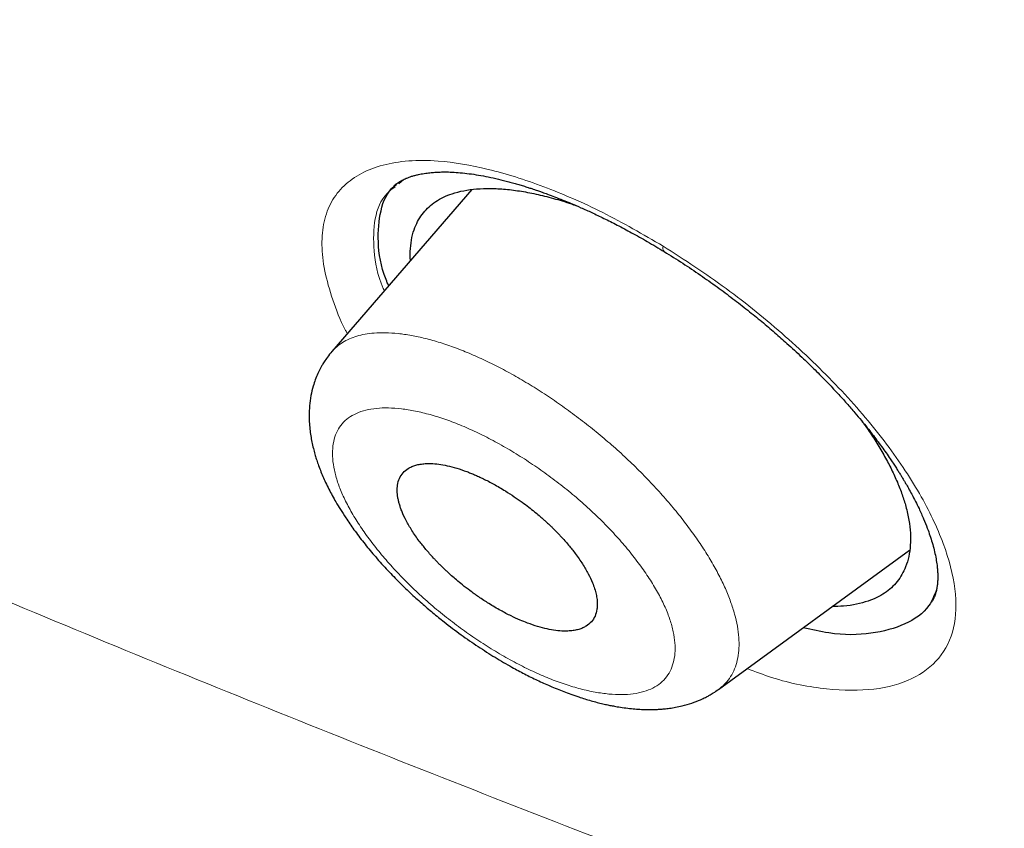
# Model space of a CAD drawing. Header units: millimetres. Extents: x 8 to 473, y 11 to 654.
# Tile 71 of 656: x 438.47 to 445.94, y 133.3 to 139.43. Entities that reach past the tile are written whole.
import ezdxf

# ---------------------------------------------------------------- set-up
doc = ezdxf.new("R2010")
doc.units = ezdxf.units.MM

msp = doc.modelspace()

# ---------------------------------------------------------------- linework, layer by layer
at = {"color": 8, "linetype": 'Continuous', "lineweight": 0}
msp.add_line((441.3855, 138.216), (441.3446, 138.1821), dxfattribs=at)
at = {"color": 7, "linetype": 'Continuous', "lineweight": 30}
for p, q in [((441.3497, 138.1917), (441.378, 138.2124)), ((441.8979, 138.1372), (440.8369, 136.9099)), ((441.3235, 138.1787), (441.306, 138.1626)), ((443.7697, 134.3487), (445.2178, 135.4038))]:
    msp.add_line(p, q, dxfattribs=at)
at = {"color": 8, "linetype": 'Continuous', "lineweight": 0}
msp.add_arc((443.3891, 137.6945), 0.042, 159.93409, 220.99811, dxfattribs=at)
at = {"color": 7, "linetype": 'Continuous', "lineweight": 30}
for points, knots in [([(461.4343, 127.8744), (461.5028, 128.5627), (461.6393, 129.9326), (461.5397, 132.2118), (461.2898, 134.581), (460.9014, 137.0323), (460.3617, 139.7996), (459.6453, 142.8964), (458.7444, 146.3221), (457.6424, 150.206), (456.3447, 154.5431), (454.9302, 159.3122), (453.4496, 164.132), (451.8166, 169.0606), (450.26, 173.2838), (448.8522, 176.7547), (447.6792, 179.4251), (446.3576, 182.1693), (444.8471, 184.9928), (443.2049, 187.7272), (441.4397, 190.3395), (439.5907, 192.787), (437.5671, 195.1633), (435.4395, 197.4214), (433.265, 199.5544), (430.7073, 201.9013), (427.7673, 204.412), (424.4579, 207.0336), (421.1659, 209.4809), (417.8983, 211.771), (414.664, 213.894), (411.4751, 215.8488), (408.338, 217.6554), (405.2417, 219.3719), (402.1573, 221.0766), (399.0852, 222.7098), (396.0436, 224.2145), (393.0598, 225.5415), (390.1579, 226.6715), (387.3493, 227.6059), (384.6502, 228.3104), (382.3814, 228.6889), (380.5285, 228.788), (379.054, 228.6783), (377.7344, 228.3298), (376.6343, 227.685), (375.8051, 226.7211), (375.2059, 225.4174), (374.8688, 224.0286), (374.8192, 222.9724), (374.8004, 222.5711)], [0, 0, 0, 0, 0.0200047, 0.0398126, 0.0594823, 0.0790442, 0.098539, 0.1240032, 0.1493793, 0.1746635, 0.2089867, 0.2432628, 0.2776948, 0.3122934, 0.3470638, 0.3645565, 0.3821766, 0.3999474, 0.417905, 0.4360854, 0.4514078, 0.4669063, 0.4824142, 0.4977299, 0.5128612, 0.5278497, 0.5501285, 0.5722459, 0.5942634, 0.6162413, 0.6382062, 0.660093, 0.6818368, 0.7033851, 0.7249325, 0.7466767, 0.7685648, 0.7905255, 0.8125089, 0.8345238, 0.8566401, 0.8789195, 0.893908, 0.9090407, 0.9243532, 0.9398664, 0.9553564, 0.9706894, 0.9888644, 1, 1, 1, 1]), ([(459.2222, 127.7834), (459.279, 128.3336), (459.3924, 129.4332), (459.3537, 131.2404), (459.2029, 133.1259), (458.9459, 135.0845), (458.6061, 137.0963), (458.1198, 139.5444), (457.444, 142.4532), (456.5504, 145.8362), (455.5256, 149.4267), (454.3873, 153.2102), (453.1931, 157.1632), (451.9702, 161.1366), (450.6689, 165.1609), (449.2429, 169.2583), (447.9127, 172.7478), (446.7404, 175.5931), (445.7907, 177.7591), (444.7549, 179.9606), (443.6155, 182.1989), (442.3526, 184.4722), (441.0655, 186.5811), (439.779, 188.5047), (438.5312, 190.231), (437.1895, 191.9343), (435.6066, 193.7805), (433.7754, 195.7367), (431.7133, 197.7753), (429.4721, 199.8488), (427.0635, 201.9417), (424.497, 204.0378), (421.9262, 206.0238), (419.3606, 207.9095), (416.5941, 209.8481), (413.6375, 211.7986), (410.5048, 213.7281), (407.4068, 215.5186), (404.335, 217.224), (401.2742, 218.913), (398.2378, 220.5209), (395.2467, 221.9921), (392.5157, 223.1967), (390.0459, 224.1619), (387.8266, 224.9278), (385.6774, 225.5555), (383.6119, 226.0252), (381.7621, 226.2952), (380.1355, 226.3661), (378.7339, 226.2476), (377.5948, 225.9367), (376.7116, 225.4582), (376.0551, 224.8609), (375.5363, 224.1143), (375.1031, 223.1429), (374.7939, 221.9195), (374.6336, 220.4353), (374.6208, 218.8354), (374.7274, 217.1489), (374.9311, 215.3964), (375.3048, 212.9936), (375.9234, 209.8987), (376.8482, 206.079), (377.9052, 202.1902), (379.0464, 198.262), (380.2194, 194.3206), (381.3492, 190.5854), (382.4801, 187.0244), (383.6278, 183.6312), (384.8807, 180.1829), (386.1041, 177.1008), (386.9838, 174.9915), (387.4082, 174.0516), (387.4899, 173.8705)], [0, 0, 0, 0, 0.012215, 0.024412, 0.036596, 0.048766, 0.060927, 0.073082, 0.092172, 0.111249, 0.13031, 0.151946, 0.173571, 0.195212, 0.216878, 0.238563, 0.260269, 0.271132, 0.282006, 0.292893, 0.303792, 0.314705, 0.32563, 0.333834, 0.342045, 0.350258, 0.35847, 0.369407, 0.38033, 0.391239, 0.404312, 0.417369, 0.430424, 0.443476, 0.456526, 0.472832, 0.489119, 0.505383, 0.521624, 0.537868, 0.55414, 0.570431, 0.586733, 0.59978, 0.61283, 0.625882, 0.638943, 0.652018, 0.662926, 0.673848, 0.684783, 0.692993, 0.701206, 0.709417, 0.717621, 0.728547, 0.739459, 0.750357, 0.761244, 0.772118, 0.782981, 0.804686, 0.826372, 0.848038, 0.869678, 0.891304, 0.912939, 0.931134, 0.949343, 0.967563, 0.985796, 0.997263, 1, 1, 1, 1]), ([(404.4234, 216.6686), (404.5035, 216.6242), (404.6608, 216.5372), (404.8922, 216.4089), (405.1146, 216.2855), (405.3281, 216.1669), (405.5326, 216.0532), (405.7246, 215.9463), (405.9044, 215.846), (406.0725, 215.7522), (406.2325, 215.6627), (406.3845, 215.5776), (406.5336, 215.4941), (406.679, 215.4124), (406.8203, 215.333), (406.9515, 215.2592), (407.0729, 215.1908), (407.1872, 215.1262), (407.298, 215.0636), (407.4085, 215.0011), (407.6161, 214.8835), (407.9228, 214.7092), (408.3311, 214.476), (408.7447, 214.2382), (409.271, 213.9338), (409.9082, 213.5616), (410.6566, 213.1187), (411.4066, 212.6673), (412.1636, 212.204), (412.9276, 211.7285), (413.6986, 211.2405), (414.4714, 210.7429), (415.2461, 210.2357), (416.0226, 209.7188), (416.8008, 209.1922), (417.5627, 208.6683), (418.3081, 208.1481), (419.0367, 207.6322), (419.6377, 207.2005), (420.1106, 206.8571), (420.455, 206.6054), (420.7996, 206.3519), (421.1464, 206.0949), (421.464, 205.8581), (421.7536, 205.6407), (422.015, 205.4437), (422.281, 205.242), (422.5518, 205.0357), (422.8247, 204.8267), (423.0961, 204.6177), (423.3293, 204.4372), (423.5246, 204.2854), (423.6832, 204.1616), (423.8395, 204.0393), (423.993, 203.9188), (424.1285, 203.8121), (424.2442, 203.7207), (424.3387, 203.6459), (424.4117, 203.588), (424.4653, 203.5454), (424.5016, 203.5166), (424.5351, 203.49), (424.5632, 203.4676), (424.5842, 203.4509), (424.6001, 203.4382), (424.616, 203.4256), (424.6362, 203.4094), (424.6624, 203.3886), (424.6987, 203.3596), (424.7467, 203.3213), (424.8076, 203.2726), (424.8756, 203.2181), (424.9499, 203.1585), (425.0285, 203.0954), (425.1109, 203.0291), (425.1942, 202.9619), (425.277, 202.895), (425.4291, 202.7719), (425.6488, 202.5934), (425.9342, 202.3599), (426.2205, 202.1242), (426.508, 201.8858), (426.7995, 201.6425), (427.0916, 201.397), (427.3867, 201.1472), (427.6407, 200.9306), (427.8528, 200.7486), (428.0223, 200.6026), (428.1927, 200.4551), (428.3627, 200.3074), (428.5279, 200.1631), (428.6851, 200.0253), (428.8325, 199.8956), (428.971, 199.7732), (429.0928, 199.6651), (429.1991, 199.5706), (429.2909, 199.4887), (429.3771, 199.4116), (429.4598, 199.3375), (429.5521, 199.2546), (429.6588, 199.1585), (429.783, 199.0463), (429.9168, 198.9251), (430.0602, 198.7946), (430.2132, 198.6548), (430.3755, 198.5059), (430.5448, 198.3498), (430.7171, 198.1901), (430.8886, 198.0304), (431.1035, 197.8292), (431.3599, 197.5874), (431.6558, 197.3057), (431.9503, 197.0227), (432.2447, 196.7369), (432.5414, 196.446), (432.836, 196.154), (433.1294, 195.8602), (433.4483, 195.5372), (433.7921, 195.1845), (434.1603, 194.8011), (434.526, 194.4145), (434.8892, 194.0245), (435.2496, 193.631), (435.6071, 193.2343), (435.9605, 192.8349), (436.309, 192.4334), (436.6524, 192.0301), (436.9911, 191.6248), (437.3249, 191.2175), (437.652, 190.8108), (437.9731, 190.4041), (438.2897, 189.9952), (438.6053, 189.5799), (438.8615, 189.2361), (439.0597, 188.9664), (439.2006, 188.7728), (439.34, 188.5798), (439.4753, 188.3905), (439.6039, 188.2092), (439.7249, 188.0371), (439.8387, 187.8741), (439.946, 187.7193), (440.0367, 187.5876), (440.112, 187.4776), (440.1732, 187.3878), (440.2329, 187.3001), (440.2942, 187.2096), (440.3603, 187.1115), (440.4317, 187.0048), (440.5084, 186.8897), (440.5898, 186.7666), (440.6772, 186.6336), (440.7705, 186.4906), (440.8596, 186.3532), (440.9436, 186.2229), (441.0215, 186.1014), (441.0995, 185.979), (441.1746, 185.8607), (441.2433, 185.752), (441.3049, 185.654), (441.3597, 185.5667), (441.408, 185.4892), (441.4464, 185.4276), (441.4758, 185.3802), (441.4971, 185.346), (441.5143, 185.3182), (441.527, 185.2977), (441.5372, 185.2812), (441.5504, 185.2597), (441.5705, 185.2271), (441.5994, 185.1803), (441.635, 185.1223), (441.6772, 185.0535), (441.724, 184.9768), (441.7736, 184.8954), (441.8239, 184.8124), (441.8746, 184.7287), (441.9255, 184.6442), (442.0071, 184.5081), (442.1199, 184.3188), (442.2718, 184.0613), (442.4331, 183.7846), (442.6015, 183.492), (442.767, 183.2011), (442.9273, 182.9158), (443.0824, 182.6366), (443.2323, 182.3634), (443.4142, 182.0284), (443.6267, 181.6311), (443.8687, 181.1703), (444.1053, 180.7116), (444.3372, 180.2542), (444.5646, 179.7981), (444.7876, 179.3432), (445.0285, 178.8434), (445.2859, 178.2993), (445.5581, 177.7115), (445.7768, 177.2292), (445.9463, 176.8499), (446.0699, 176.5706), (446.1946, 176.2862), (446.3207, 175.9958), (446.4249, 175.7535), (446.5071, 175.5608), (446.5673, 175.4192), (446.6278, 175.2763), (446.6879, 175.1335), (446.7467, 174.9932), (446.8062, 174.8507), (446.8654, 174.7081), (446.9242, 174.5661), (446.979, 174.4329), (447.0299, 174.3087), (447.0771, 174.1933), (447.121, 174.0855), (447.1638, 173.9801), (447.2087, 173.8691), (447.2577, 173.7476), (447.311, 173.615), (447.3677, 173.4735), (447.4276, 173.3233), (447.4906, 173.1645), (447.5565, 172.9978), (447.6238, 172.8269), (447.7119, 172.602), (447.8188, 172.3277), (447.9505, 171.9869), (448.0849, 171.6364), (448.2221, 171.2753), (448.4302, 170.723), (448.7067, 169.9775), (449.0348, 169.0734), (449.3431, 168.2067), (449.6328, 167.3767), (449.9164, 166.5501), (450.2337, 165.609), (450.5823, 164.5548), (450.9597, 163.389), (451.3284, 162.2281), (451.6897, 161.0716), (452.0772, 159.8128), (452.4904, 158.4522), (452.93, 156.9897), (453.3664, 155.5298), (453.8029, 154.071), (454.239, 152.6141), (454.6713, 151.1606), (455.0731, 149.7929), (455.4434, 148.5112), (455.782, 147.3158), (456.0737, 146.2613), (456.3209, 145.3461), (456.4796, 144.7459), (456.5898, 144.3227), (456.6544, 144.0727), (456.7201, 143.8162), (456.787, 143.5527), (456.8483, 143.3091), (456.9038, 143.0866), (456.953, 142.8879), (457.0011, 142.6919), (457.047, 142.5033), (457.0866, 142.3397), (457.1203, 142.1995), (457.1486, 142.0811), (457.172, 141.9827), (457.1908, 141.9033), (457.2049, 141.8438), (457.2174, 141.7908), (457.2274, 141.7482), (457.2351, 141.7154), (457.2409, 141.6908), (457.2463, 141.6677), (457.2523, 141.642), (457.2597, 141.6101), (457.2693, 141.5689), (457.2813, 141.5175), (457.2958, 141.4553), (457.3117, 141.3863), (457.3434, 141.2487), (457.3906, 141.0424), (457.4476, 140.7893), (457.5004, 140.5523), (457.5484, 140.3335), (457.5961, 140.1137), (457.6428, 139.896), (457.6879, 139.6825), (457.7396, 139.4345), (457.797, 139.1542), (457.8595, 138.8424), (457.9179, 138.5443), (457.973, 138.257), (458.0251, 137.9786), (458.0758, 137.7011), (458.1256, 137.4224), (458.1748, 137.14), (458.2216, 136.8633), (458.2662, 136.5921), (458.3086, 136.327), (458.3441, 136.0972), (458.3726, 135.9074), (458.394, 135.7627), (458.4134, 135.6279), (458.4304, 135.5086), (458.445, 135.4037), (458.4575, 135.3123), (458.4691, 135.2269), (458.4803, 135.1429), (458.4918, 135.0554), (458.5038, 134.9625), (458.5163, 134.8644), (458.5292, 134.7613), (458.5426, 134.6516), (458.5565, 134.5352), (458.5734, 134.3908), (458.5926, 134.2201), (458.6134, 134.0259), (458.6333, 133.8321), (458.6519, 133.6395), (458.6695, 133.4482), (458.6828, 133.2926), (458.6927, 133.1723), (458.6994, 133.0867), (458.7059, 133.0017), (458.712, 132.9193), (458.7175, 132.8421), (458.7223, 132.7732), (458.7263, 132.7129), (458.7297, 132.6607), (458.7326, 132.6153), (458.735, 132.5766), (458.7369, 132.5445), (458.7386, 132.516), (458.7403, 132.4872), (458.7423, 132.4541), (458.7445, 132.4155), (458.7469, 132.3717), (458.7495, 132.3227), (458.7524, 132.2684), (458.7553, 132.2087), (458.7585, 132.1433), (458.7617, 132.0719), (458.765, 131.9946), (458.7683, 131.9119), (458.7714, 131.8242), (458.7747, 131.7255), (458.7777, 131.6197), (458.7803, 131.5103), (458.7823, 131.4051), (458.7838, 131.3044), (458.7848, 131.2084), (458.7853, 131.1197), (458.7855, 131.0381), (458.7853, 130.9677), (458.785, 130.9056), (458.7846, 130.8478), (458.7839, 130.7866), (458.783, 130.7209), (458.7817, 130.6426), (458.7797, 130.5507), (458.7768, 130.4443), (458.7735, 130.347), (458.7701, 130.2604), (458.7669, 130.1859), (458.7633, 130.1101), (458.7595, 130.0357), (458.7555, 129.9659), (458.7516, 129.9022), (458.7479, 129.8444), (458.7443, 129.7921), (458.7409, 129.7448), (458.7378, 129.7025), (458.7349, 129.6655), (458.7324, 129.6341), (458.7302, 129.6071), (458.7284, 129.585), (458.7268, 129.5659), (458.7254, 129.5492), (458.7238, 129.5308), (458.7218, 129.5088), (458.7193, 129.4808), (458.7162, 129.4467), (458.7123, 129.4062), (458.7077, 129.3595), (458.7024, 129.3066), (458.6961, 129.2476), (458.6889, 129.1826), (458.6807, 129.1115), (458.6713, 129.0344), (458.6607, 128.9515), (458.6487, 128.8628), (458.6352, 128.7684), (458.6201, 128.6684), (458.6032, 128.5629), (458.5842, 128.452), (458.5633, 128.3358), (458.5479, 128.2571), (458.54, 128.2167)], [0, 0, 0, 0, 0.00246, 0.004828, 0.007103, 0.009285, 0.011374, 0.013371, 0.015169, 0.016884, 0.018517, 0.020068, 0.021536, 0.023078, 0.024518, 0.025855, 0.027089, 0.028228, 0.029348, 0.030473, 0.031603, 0.035684, 0.039833, 0.044047, 0.048279, 0.055837, 0.063394, 0.07095, 0.078506, 0.086216, 0.093926, 0.101636, 0.109346, 0.117055, 0.124765, 0.132474, 0.139655, 0.146834, 0.154015, 0.1574, 0.160784, 0.164169, 0.167556, 0.171003, 0.17352, 0.176084, 0.178695, 0.181351, 0.184052, 0.186724, 0.189334, 0.190913, 0.192469, 0.194001, 0.195511, 0.196986, 0.19799, 0.198916, 0.199765, 0.200139, 0.200495, 0.200834, 0.201123, 0.201323, 0.20145, 0.201592, 0.201791, 0.202047, 0.202362, 0.202861, 0.203459, 0.204156, 0.204862, 0.205648, 0.20647, 0.207288, 0.208101, 0.208911, 0.211769, 0.214574, 0.217326, 0.220214, 0.22306, 0.225936, 0.228847, 0.231792, 0.233456, 0.235132, 0.236818, 0.238514, 0.240179, 0.241728, 0.243189, 0.244564, 0.245853, 0.246822, 0.247736, 0.248594, 0.249397, 0.250207, 0.251351, 0.25259, 0.253923, 0.255357, 0.256887, 0.258512, 0.260231, 0.261975, 0.263697, 0.265398, 0.26846, 0.27145, 0.274368, 0.277415, 0.280434, 0.283452, 0.286469, 0.289487, 0.293335, 0.297186, 0.301038, 0.304893, 0.308752, 0.312618, 0.316483, 0.320333, 0.324177, 0.328016, 0.331853, 0.335689, 0.339456, 0.343247, 0.347096, 0.351007, 0.352779, 0.354564, 0.356361, 0.358114, 0.35979, 0.361359, 0.362853, 0.364272, 0.365615, 0.366468, 0.367288, 0.368074, 0.36887, 0.369766, 0.370766, 0.371804, 0.372934, 0.374158, 0.375474, 0.376881, 0.377957, 0.37908, 0.380245, 0.381351, 0.382361, 0.38326, 0.384067, 0.384782, 0.385405, 0.38577, 0.386093, 0.386351, 0.386536, 0.386659, 0.386807, 0.387128, 0.387559, 0.388099, 0.38873, 0.389459, 0.390216, 0.390981, 0.391753, 0.392531, 0.393318, 0.395517, 0.397771, 0.400454, 0.403196, 0.405899, 0.40855, 0.411148, 0.413694, 0.416188, 0.420529, 0.424846, 0.429163, 0.433481, 0.437802, 0.442123, 0.446445, 0.45209, 0.457737, 0.463383, 0.466045, 0.468743, 0.471505, 0.474331, 0.47722, 0.47859, 0.479974, 0.481372, 0.482784, 0.484171, 0.485496, 0.486978, 0.488373, 0.489682, 0.490906, 0.492043, 0.493094, 0.494092, 0.495164, 0.49638, 0.497691, 0.499097, 0.500578, 0.502152, 0.503818, 0.50554, 0.507242, 0.510525, 0.513727, 0.517435, 0.521029, 0.524569, 0.534051, 0.543533, 0.552, 0.560466, 0.568933, 0.5774, 0.589495, 0.60159, 0.613685, 0.62578, 0.637875, 0.653302, 0.668729, 0.684157, 0.699585, 0.715012, 0.730438, 0.745865, 0.758697, 0.771529, 0.78436, 0.792828, 0.801296, 0.803961, 0.806689, 0.809498, 0.812389, 0.815361, 0.817528, 0.819737, 0.821932, 0.824017, 0.825989, 0.827363, 0.828677, 0.82993, 0.83064, 0.831321, 0.831914, 0.832405, 0.832743, 0.833008, 0.833229, 0.833512, 0.833867, 0.834294, 0.834889, 0.835584, 0.836375, 0.837196, 0.840193, 0.84329, 0.845703, 0.848174, 0.850673, 0.853132, 0.855549, 0.857923, 0.861569, 0.86511, 0.868594, 0.8718, 0.875007, 0.878213, 0.881422, 0.884697, 0.888066, 0.89111, 0.894227, 0.897417, 0.899248, 0.900966, 0.902569, 0.904058, 0.905232, 0.906325, 0.907335, 0.9083, 0.909348, 0.910489, 0.91165, 0.912895, 0.914222, 0.915633, 0.917127, 0.919487, 0.921872, 0.924252, 0.926627, 0.928996, 0.93136, 0.93243, 0.933499, 0.934567, 0.935624, 0.9366, 0.937481, 0.938224, 0.938883, 0.939458, 0.939948, 0.940353, 0.940679, 0.941031, 0.941451, 0.941941, 0.942502, 0.943125, 0.943817, 0.944581, 0.945414, 0.946335, 0.947329, 0.948396, 0.949536, 0.950729, 0.952236, 0.953663, 0.955011, 0.956368, 0.957633, 0.958807, 0.959889, 0.960881, 0.961618, 0.962376, 0.963196, 0.96408, 0.965027, 0.966363, 0.967808, 0.969362, 0.970346, 0.97137, 0.972433, 0.973483, 0.974457, 0.975339, 0.976146, 0.976878, 0.977537, 0.978138, 0.978661, 0.979103, 0.979468, 0.979806, 0.980045, 0.980281, 0.980519, 0.980827, 0.981225, 0.981714, 0.982294, 0.982964, 0.983726, 0.984578, 0.985522, 0.986557, 0.987683, 0.9889, 0.990209, 0.99161, 0.993103, 0.994688, 0.996366, 0.998136, 1, 1, 1, 1]), ([(441.3074, 138.165), (441.3108, 138.1681), (441.3171, 138.1738), (441.329, 138.1832), (441.3434, 138.1931), (441.3573, 138.2015), (441.3684, 138.2076), (441.3774, 138.2122), (441.3878, 138.2172), (441.4032, 138.224), (441.4232, 138.2318), (441.4472, 138.2397), (441.4732, 138.247), (441.5063, 138.2547), (441.5456, 138.2616), (441.5873, 138.2666), (441.6277, 138.2696), (441.6706, 138.2712), (441.7209, 138.2711), (441.7792, 138.2684), (441.8437, 138.2626), (441.9129, 138.2536), (441.9852, 138.2414), (442.0605, 138.2261), (442.1253, 138.2108), (442.1774, 138.1973), (442.2159, 138.1867), (442.2533, 138.1759), (442.2893, 138.165), (442.3223, 138.1546), (442.3499, 138.1456), (442.3704, 138.1388), (442.3874, 138.133), (442.4072, 138.1262), (442.436, 138.1161), (442.4762, 138.1016), (442.5283, 138.082), (442.5883, 138.0584), (442.6552, 138.0308), (442.7283, 137.9993), (442.8104, 137.962), (442.9018, 137.9184), (443.0026, 137.8678), (443.1127, 137.8093), (443.232, 137.7424), (443.3145, 137.6927), (443.3573, 137.667)], [0, 0, 0, 0, 0.024699, 0.04593, 0.063706, 0.078758, 0.091589, 0.102596, 0.114853, 0.12903, 0.152735, 0.174487, 0.195539, 0.218858, 0.251622, 0.279287, 0.301789, 0.32684, 0.354921, 0.38539, 0.418068, 0.450665, 0.483475, 0.516507, 0.549228, 0.565538, 0.58122, 0.596274, 0.610696, 0.62427, 0.635268, 0.643004, 0.648165, 0.655041, 0.665732, 0.681033, 0.70054, 0.724266, 0.747829, 0.774481, 0.804231, 0.837095, 0.873085, 0.912219, 0.954515, 1, 1, 1, 1]), ([(441.2676, 137.408), (441.2607, 137.4238), (441.2082, 137.5453), (441.1796, 137.7446), (441.1989, 137.9833), (441.2571, 138.126), (441.3225, 138.172), (441.3293, 138.1768)], [0, 0, 0, 0, 0.045833, 0.353132, 0.658976, 0.964367, 1, 1, 1, 1]), ([(441.4324, 137.5987), (441.4324, 137.5987), (441.4285, 137.6313), (441.4314, 137.6907), (441.4419, 137.7757), (441.4639, 137.8481), (441.4935, 137.91), (441.5291, 137.9621), (441.5724, 138.0082), (441.6234, 138.048), (441.6821, 138.0811), (441.7525, 138.1092), (441.8359, 138.1306), (441.9333, 138.1437), (442.0393, 138.1472), (442.1529, 138.1413), (442.2734, 138.1259), (442.4001, 138.1014), (442.5327, 138.0668), (442.6309, 138.0374), (442.6859, 138.0169), (442.6937, 138.0139)], [0, 0, 0, 0, 0.000082, 0.062061, 0.123967, 0.185804, 0.237289, 0.288736, 0.340156, 0.391571, 0.443004, 0.494461, 0.556267, 0.618148, 0.680092, 0.742072, 0.804053, 0.866001, 0.927889, 0.989707, 1, 1, 1, 1]), ([(443.3565, 137.6675), (443.4035, 137.6382), (443.4955, 137.5808), (443.6295, 137.4908), (443.7566, 137.4011), (443.8766, 137.312), (443.9896, 137.2241), (444.0956, 137.138), (444.1946, 137.0541), (444.2961, 136.9645), (444.3984, 136.8702), (444.4995, 136.7723), (444.5897, 136.6809), (444.6696, 136.5962), (444.7397, 136.5186), (444.8, 136.4492), (444.8514, 136.3879), (444.8952, 136.3338), (444.9343, 136.2841), (444.9707, 136.2363), (445.0056, 136.1891), (445.0391, 136.1422), (445.0678, 136.1007), (445.0922, 136.0643), (445.1122, 136.0337), (445.13, 136.0059), (445.1445, 135.9827), (445.1556, 135.9647), (445.1653, 135.9487), (445.1758, 135.9311), (445.1908, 135.9055), (445.211, 135.8703), (445.236, 135.8247), (445.2629, 135.773), (445.2937, 135.7101), (445.3242, 135.642), (445.3513, 135.5742), (445.3726, 135.5143), (445.39, 135.459), (445.4046, 135.4048), (445.4163, 135.3518), (445.4232, 135.3104), (445.4269, 135.2805), (445.4288, 135.2617), (445.4301, 135.2451), (445.431, 135.2293), (445.4315, 135.2126), (445.4316, 135.1946), (445.4311, 135.1771), (445.4302, 135.1619), (445.4291, 135.1486), (445.4276, 135.1355), (445.4255, 135.1214), (445.4225, 135.1053), (445.4187, 135.0891), (445.4151, 135.0766), (445.4111, 135.0646), (445.4066, 135.0528), (445.4014, 135.041), (445.3957, 135.0294), (445.3899, 135.0194), (445.3833, 135.0091), (445.3787, 135.0028), (445.3762, 134.9994)], [0, 0, 0, 0, 0.034841, 0.068305, 0.1004209, 0.1312099, 0.1606874, 0.1888648, 0.2157511, 0.2413533, 0.2735001, 0.3033861, 0.3310207, 0.3564112, 0.3795634, 0.4004808, 0.418461, 0.4343836, 0.448805, 0.4631113, 0.4773495, 0.4915187, 0.50562, 0.5152758, 0.5249, 0.5338152, 0.5410256, 0.546525, 0.5506414, 0.5560101, 0.5632048, 0.5749964, 0.5897293, 0.6073711, 0.6256216, 0.6523738, 0.6767861, 0.6970118, 0.7175886, 0.7396806, 0.7621538, 0.7842754, 0.7938632, 0.802697, 0.8107619, 0.8181871, 0.8268673, 0.8374319, 0.8478557, 0.8568199, 0.8644427, 0.872935, 0.8824597, 0.8932758, 0.9068721, 0.9174824, 0.9285903, 0.9408975, 0.949138, 0.9581129, 0.9694742, 0.9834411, 1, 1, 1, 1]), ([(440.8368, 136.9098), (440.8251, 136.8957), (440.8042, 136.8703), (440.7795, 136.8338), (440.7622, 136.8053), (440.7498, 136.7826), (440.7396, 136.7627), (440.719, 136.7186), (440.6962, 136.6564), (440.6769, 136.5743), (440.6667, 136.4994), (440.6639, 136.4329), (440.6654, 136.3743), (440.6694, 136.3232), (440.6762, 136.2719), (440.6851, 136.223), (440.6957, 136.1765), (440.7071, 136.134), (440.7192, 136.0942), (440.7327, 136.054), (440.7493, 136.0095), (440.7683, 135.9633), (440.7901, 135.915), (440.8136, 135.867), (440.8397, 135.8174), (440.8683, 135.7666), (440.9021, 135.7101), (440.9471, 135.64), (441.0053, 135.5562), (441.0774, 135.4612), (441.1591, 135.3622), (441.2465, 135.2643), (441.3377, 135.1697), (441.4276, 135.0826), (441.5155, 135.0027), (441.6016, 134.929), (441.7009, 134.8488), (441.8152, 134.7626), (441.9447, 134.6729), (442.0737, 134.5907), (442.1913, 134.5221), (442.2981, 134.4648), (442.3945, 134.4171), (442.4765, 134.3798), (442.5434, 134.3517), (442.5961, 134.3308), (442.651, 134.3104), (442.7045, 134.292), (442.7556, 134.2758), (442.8021, 134.2621), (442.8474, 134.2499), (442.8898, 134.2395), (442.9276, 134.231), (442.9637, 134.2237), (443.0047, 134.2162), (443.0535, 134.2086), (443.107, 134.2021), (443.1587, 134.1978), (443.2064, 134.1955), (443.2494, 134.1949), (443.288, 134.1957), (443.3235, 134.1975), (443.3592, 134.2004), (443.3996, 134.2051), (443.4448, 134.2123), (443.5019, 134.2245), (443.5653, 134.2428), (443.6178, 134.2631), (443.6516, 134.2786), (443.6727, 134.2889), (443.699, 134.3029), (443.7326, 134.3227), (443.7563, 134.3393), (443.7695, 134.3485)], [0, 0, 0, 0, 0.013213, 0.023698, 0.03142, 0.036908, 0.042199, 0.047484, 0.07196, 0.090027, 0.108768, 0.127238, 0.138744, 0.152026, 0.16467, 0.176218, 0.187889, 0.198825, 0.20743, 0.217186, 0.228615, 0.240191, 0.251184, 0.264131, 0.275558, 0.287763, 0.301898, 0.317484, 0.339716, 0.363925, 0.387915, 0.413735, 0.438076, 0.460989, 0.48252, 0.502741, 0.522395, 0.551355, 0.579731, 0.607553, 0.634917, 0.655419, 0.676076, 0.696695, 0.708246, 0.71926, 0.730777, 0.743912, 0.754243, 0.764519, 0.774708, 0.784505, 0.793013, 0.800312, 0.809044, 0.820985, 0.833827, 0.846117, 0.857146, 0.867559, 0.876754, 0.884807, 0.893139, 0.902604, 0.914126, 0.926278, 0.945183, 0.962109, 0.967059, 0.972077, 0.979033, 0.988336, 1, 1, 1, 1]), ([(444.8559, 136.3821), (444.8719, 136.36), (444.9128, 136.3037), (444.9703, 136.214), (445.0299, 136.1136), (445.0818, 136.015), (445.1262, 135.9186), (445.1626, 135.825), (445.1925, 135.7285), (445.2142, 135.6304), (445.2254, 135.5322), (445.2249, 135.4403), (445.213, 135.355), (445.1909, 135.2814), (445.1609, 135.2185), (445.125, 135.1653), (445.0812, 135.1182), (445.0297, 135.0776), (444.9706, 135.0437), (444.9, 135.0147), (444.8163, 134.9925), (444.7253, 134.9785), (444.6603, 134.9769), (444.6309, 134.9762)], [0, 0, 0, 0, 0.029202, 0.074592, 0.119952, 0.165294, 0.210643, 0.256016, 0.301407, 0.355912, 0.410468, 0.465062, 0.519669, 0.574263, 0.619734, 0.665168, 0.710566, 0.755935, 0.801282, 0.846598, 0.900971, 0.955374, 1, 1, 1, 1]), ([(442.3199, 134.8515), (442.346, 134.8423), (442.3973, 134.824), (442.469, 134.8056), (442.5347, 134.794), (442.5902, 134.7896), (442.6365, 134.7904), (442.6749, 134.7948), (442.7091, 134.8026), (442.7392, 134.8135), (442.773, 134.8311), (442.8067, 134.8593), (442.8343, 134.9024), (442.8471, 134.9476), (442.8503, 134.9907), (442.8481, 135.0287), (442.8413, 135.0692), (442.8297, 135.1119), (442.811, 135.1634), (442.782, 135.2255), (442.7385, 135.3), (442.6875, 135.3732), (442.6318, 135.4433), (442.5882, 135.4926), (442.5558, 135.5269), (442.5373, 135.546), (442.5183, 135.5651), (442.4986, 135.5843), (442.4783, 135.6035), (442.4575, 135.6227), (442.4341, 135.6436), (442.4059, 135.6679), (442.3706, 135.6973), (442.3275, 135.7314), (442.2766, 135.7696), (442.2176, 135.811), (442.1601, 135.8482), (442.1082, 135.8795), (442.0651, 135.9039), (442.0245, 135.9256), (441.9865, 135.9446), (441.9511, 135.9613), (441.9183, 135.9757), (441.8881, 135.9882), (441.8428, 136.0058), (441.7833, 136.026), (441.712, 136.0447), (441.6466, 136.0564), (441.5913, 136.061), (441.545, 136.0604), (441.5066, 136.0561), (441.4723, 136.0485), (441.4421, 136.0377), (441.4084, 136.0203), (441.3748, 135.9924), (441.3473, 135.9498), (441.3338, 135.9022), (441.331, 135.8529), (441.3351, 135.8124), (441.342, 135.778), (441.3491, 135.7514), (441.358, 135.7238), (441.3734, 135.6832), (441.3997, 135.6268), (441.4432, 135.5523), (441.4941, 135.4789), (441.5497, 135.4087), (441.5932, 135.3593), (441.6255, 135.3249), (441.6439, 135.3058), (441.6629, 135.2866), (441.6826, 135.2674), (441.7028, 135.2482), (441.7235, 135.229), (441.7496, 135.2055), (441.7839, 135.1758), (441.8301, 135.1379), (441.8864, 135.0944), (441.9532, 135.0465), (442.0313, 134.9953), (442.1138, 134.9468), (442.1927, 134.9059), (442.2605, 134.8748), (442.3012, 134.8589), (442.3199, 134.8515)], [0, 0, 0, 0, 0.017447, 0.034377, 0.050793, 0.066697, 0.079053, 0.091082, 0.102787, 0.114166, 0.125223, 0.146009, 0.166796, 0.187592, 0.200084, 0.212584, 0.225094, 0.237616, 0.250152, 0.268404, 0.287677, 0.307976, 0.323881, 0.340368, 0.345187, 0.350054, 0.354969, 0.359931, 0.364941, 0.369999, 0.375104, 0.381668, 0.389774, 0.399421, 0.410611, 0.423342, 0.437615, 0.447198, 0.456276, 0.464848, 0.472916, 0.480479, 0.487537, 0.494091, 0.500139, 0.517422, 0.534227, 0.550555, 0.566408, 0.57875, 0.590791, 0.602531, 0.61397, 0.625112, 0.645789, 0.666514, 0.687294, 0.702925, 0.718596, 0.72645, 0.734315, 0.742192, 0.75008, 0.768351, 0.787639, 0.807946, 0.823853, 0.840339, 0.845157, 0.850023, 0.854936, 0.859896, 0.864904, 0.869959, 0.875062, 0.883568, 0.89407, 0.906567, 0.92106, 0.937546, 0.956477, 0.973196, 0.987704, 1, 1, 1, 1]), ([(445.422, 135.1036), (445.4052, 135.0616), (445.3598, 134.9481), (445.1911, 134.8338), (444.9346, 134.7633), (444.6688, 134.7561), (444.4765, 134.8006), (444.4109, 134.8158)], [0, 0, 0, 0, 0.142674, 0.386167, 0.629744, 0.8735, 1, 1, 1, 1])]:
    msp.add_open_spline(points, degree=3, knots=knots, dxfattribs=at)
at = {"color": 8, "linetype": 'Continuous', "lineweight": 0}
for points, knots in [([(404.3569, 216.7998), (405.7188, 216.0434), (408.4356, 214.5345), (412.5561, 212.0892), (416.3729, 209.5979), (419.8755, 207.1338), (423.0606, 204.7509), (426.2692, 202.1948), (429.116, 199.7484), (431.5746, 197.4797), (433.642, 195.4408), (435.6434, 193.3058), (437.5325, 191.082), (439.2773, 188.8), (440.9676, 186.3414), (442.5639, 183.737), (444.0486, 181.02), (445.3645, 178.3508), (446.5413, 175.7293), (447.9497, 172.3078), (449.503, 168.1351), (451.1333, 163.2579), (452.6086, 158.4693), (454.0251, 153.7185), (455.4095, 149.0879), (456.6505, 144.6362), (457.6891, 140.4085), (458.3721, 136.9036), (458.7655, 134.0828), (458.9407, 131.895), (458.9675, 129.8038), (458.7822, 128.5595), (458.6891, 127.9348)], [0, 0, 0, 0, 0.041621, 0.083027, 0.124254, 0.155187, 0.186259, 0.217684, 0.249258, 0.270278, 0.291311, 0.312423, 0.333508, 0.354515, 0.375614, 0.400882, 0.426039, 0.451271, 0.476543, 0.501735, 0.551843, 0.601883, 0.651941, 0.702019, 0.752119, 0.798831, 0.845298, 0.891449, 0.918531, 0.94558, 0.97268, 1, 1, 1, 1]), ([(404.5454, 216.264), (405.877, 215.5232), (408.54, 214.0416), (412.598, 211.6469), (416.3798, 209.1999), (419.8672, 206.7593), (423.0391, 204.3992), (426.2198, 201.8793), (429.0344, 199.4758), (431.4681, 197.2443), (433.5168, 195.2336), (435.4946, 193.1315), (437.3637, 190.9346), (439.0803, 188.665), (440.7369, 186.2169), (442.295, 183.6277), (443.737, 180.9318), (445.0087, 178.2911), (446.142, 175.7079), (447.5493, 172.2113), (449.134, 167.8499), (450.8152, 162.6852), (452.3423, 157.6179), (453.8451, 152.5872), (455.325, 147.5898), (456.6413, 142.6894), (457.5402, 138.6094), (458.0793, 135.323), (458.333, 132.7892), (458.4025, 130.3726), (458.1749, 128.9598), (458.0606, 128.2501)], [0, 0, 0, 0, 0.0410577, 0.0821105, 0.1232452, 0.154293, 0.1856069, 0.2169079, 0.2481504, 0.2691403, 0.2901685, 0.3111004, 0.3320142, 0.3531455, 0.3742811, 0.3994959, 0.4247209, 0.4498671, 0.4748816, 0.4998442, 0.5533653, 0.6069417, 0.66044, 0.71389, 0.7673728, 0.8209497, 0.8746258, 0.905931, 0.9371643, 0.9684378, 1, 1, 1, 1]), ([(457.6983, 128.2204), (457.7955, 128.7808), (457.9893, 129.8971), (458.0053, 131.7723), (457.8858, 133.7354), (457.635, 135.7889), (457.2017, 138.3846), (456.5295, 141.5555), (455.5734, 145.3235), (454.4916, 149.1667), (453.3326, 153.0586), (452.1643, 156.9695), (450.9853, 160.9004), (449.7337, 164.8796), (448.3658, 168.9269), (447.0906, 172.3711), (445.9659, 175.1739), (445.0482, 177.3073), (444.04, 179.479), (442.9278, 181.6885), (441.6905, 183.9309), (440.4251, 186.0086), (439.1578, 187.9039), (437.9267, 189.601), (436.6081, 191.2672), (435.0586, 193.0658), (433.2622, 194.976), (431.2298, 196.9718), (429.018, 199.0015), (426.6431, 201.0485), (424.1128, 203.0998), (421.5778, 205.0457), (419.0536, 206.892), (416.3464, 208.7753), (413.4634, 210.6639), (410.4109, 212.5303), (407.3916, 214.2674), (405.3978, 215.377), (404.4002, 215.9322)], [0, 0, 0, 0, 0.025219, 0.050243, 0.075219, 0.100224, 0.1253, 0.167123, 0.208897, 0.250637, 0.292347, 0.334058, 0.375777, 0.417537, 0.459293, 0.500974, 0.521789, 0.542616, 0.563499, 0.584464, 0.60542, 0.626337, 0.642078, 0.657874, 0.67353, 0.689088, 0.709897, 0.730837, 0.751765, 0.776717, 0.8017, 0.826792, 0.851776, 0.8766, 0.907472, 0.938289, 0.969126, 1, 1, 1, 1]), ([(445.7335, 200.1491), (446.3633, 199.3794), (447.623, 197.84), (449.327, 195.4907), (450.8885, 193.1515), (452.3023, 190.8383), (453.5867, 188.56), (454.7572, 186.3204), (455.8316, 184.1185), (457.1583, 181.2282), (458.6584, 177.684), (460.2692, 173.5189), (461.7362, 169.422), (463.1093, 165.3696), (464.4438, 161.3272), (465.7624, 157.2783), (467.0052, 153.2673), (467.9942, 149.7658), (468.7399, 146.7742), (469.2838, 144.2705), (469.7193, 141.8387), (470.0117, 139.5101), (470.1481, 137.2975), (470.0399, 135.9921), (469.9858, 135.3394)], [0, 0, 0, 0, 0.031233, 0.062471, 0.093713, 0.124957, 0.156205, 0.187455, 0.218706, 0.249958, 0.31246, 0.374963, 0.437468, 0.499977, 0.562484, 0.624991, 0.687498, 0.750002, 0.791673, 0.833342, 0.87501, 0.916677, 0.958341, 1, 1, 1, 1]), ([(440.9539, 137.0452), (440.9495, 137.0533), (440.9005, 137.143), (440.8401, 137.3039), (440.7769, 137.5227), (440.7552, 137.7216), (440.7715, 137.8985), (440.8285, 138.049), (440.9241, 138.1714), (441.0553, 138.2648), (441.2198, 138.328), (441.4149, 138.3599), (441.6753, 138.359), (442.016, 138.3023), (442.4396, 138.1684), (442.89, 137.9745), (443.1963, 137.7975), (443.3496, 137.7089)], [0, 0, 0, 0, 0.006176, 0.068287, 0.130329, 0.192294, 0.254216, 0.316163, 0.3782, 0.440328, 0.502484, 0.56459, 0.626612, 0.719569, 0.81278, 0.906256, 1, 1, 1, 1]), ([(441.316, 138.1585), (441.2947, 138.1425), (441.2156, 138.0834), (441.1538, 137.922), (441.1486, 137.6774), (441.181, 137.4871), (441.2325, 137.3767), (441.2353, 137.3707)], [0, 0, 0, 0, 0.10775, 0.399679, 0.691487, 0.983292, 1, 1, 1, 1]), ([(443.3496, 137.7089), (443.5101, 137.6047), (443.8304, 137.3968), (444.2817, 137.0286), (444.6894, 136.6375), (445.0374, 136.2319), (445.3067, 135.8297), (445.4882, 135.4478), (445.5772, 135.1011), (445.5678, 134.8042), (445.4542, 134.5738), (445.2471, 134.4171), (444.9587, 134.3363), (444.5968, 134.3414), (444.2641, 134.401), (444.0481, 134.4823), (443.9855, 134.5059)], [0, 0, 0, 0, 0.074819, 0.149327, 0.223734, 0.298269, 0.372923, 0.447561, 0.522174, 0.596765, 0.671345, 0.745953, 0.820568, 0.895087, 0.969586, 1, 1, 1, 1]), ([(440.837, 136.9098), (440.8488, 136.9224), (440.8729, 136.9481), (440.9176, 136.9798), (440.9685, 137.0065), (441.0255, 137.027), (441.0879, 137.0416), (441.1602, 137.0509), (441.2433, 137.0533), (441.338, 137.0474), (441.439, 137.0328), (441.5454, 137.0103), (441.6204, 136.9882), (441.658, 136.9771)], [0, 0, 0, 0, 0.080361, 0.164213, 0.247801, 0.331217, 0.414542, 0.497842, 0.597842, 0.697974, 0.79832, 0.898964, 1, 1, 1, 1]), ([(441.658, 136.9771), (441.6965, 136.9644), (441.7735, 136.9391), (441.8933, 136.8908), (442.015, 136.8357), (442.1382, 136.7734), (442.2621, 136.7045), (442.3862, 136.6295), (442.5099, 136.5488), (442.6325, 136.4627), (442.7535, 136.3716), (442.8721, 136.2761), (442.9877, 136.1767), (443.0992, 136.0739), (443.2059, 135.9686), (443.3071, 135.8615), (443.4023, 135.7531), (443.4912, 135.6442), (443.5732, 135.5352), (443.6478, 135.4269), (443.7145, 135.3197), (443.7729, 135.2143), (443.8224, 135.1115), (443.8624, 135.0122), (443.8927, 134.917), (443.9132, 134.8264), (443.924, 134.7409), (443.9252, 134.6609), (443.9166, 134.5868), (443.8983, 134.5191), (443.8704, 134.4579), (443.8345, 134.4074), (443.8003, 134.3714), (443.777, 134.355), (443.7691, 134.3495)], [0, 0, 0, 0, 0.032481, 0.064829, 0.096977, 0.128982, 0.16089, 0.192742, 0.22457, 0.256402, 0.288266, 0.320191, 0.352199, 0.384177, 0.416101, 0.447999, 0.479885, 0.511769, 0.543659, 0.575557, 0.607473, 0.63942, 0.671412, 0.703347, 0.735214, 0.767052, 0.798895, 0.83077, 0.862701, 0.894713, 0.926836, 0.959102, 0.98613, 1, 1, 1, 1]), ([(441.5827, 136.4312), (441.5447, 136.441), (441.4687, 136.4605), (441.3628, 136.4769), (441.264, 136.4839), (441.1736, 136.4804), (441.0925, 136.4668), (441.0214, 136.4428), (440.9613, 136.4085), (440.9131, 136.3639), (440.8769, 136.3097), (440.8528, 136.2466), (440.8409, 136.1754), (440.8411, 136.0969), (440.8537, 136.0118), (440.8785, 135.921), (440.9158, 135.825), (440.9658, 135.7247), (441.0268, 135.6214), (441.0983, 135.516), (441.1795, 135.4094), (441.2696, 135.3027), (441.368, 135.1968), (441.4739, 135.0926), (441.5864, 134.9912), (441.7045, 134.8938), (441.8266, 134.8016), (441.9512, 134.7153), (442.0774, 134.6357), (442.2041, 134.5632), (442.3302, 134.4986), (442.4547, 134.4425), (442.5765, 134.3955), (442.6943, 134.3584), (442.8068, 134.3312), (442.913, 134.3142), (443.0119, 134.3074), (443.1026, 134.3109), (443.1844, 134.3248), (443.2563, 134.3492), (443.3174, 134.3842), (443.3665, 134.4297), (443.4035, 134.4848), (443.4281, 134.5486), (443.4403, 134.6203), (443.4401, 134.6993), (443.4276, 134.7847), (443.4026, 134.8758), (443.3652, 134.972), (443.3152, 135.0723), (443.2537, 135.1758), (443.1816, 135.2813), (443.0998, 135.3879), (443.0091, 135.4944), (442.9103, 135.5998), (442.8044, 135.7031), (442.6921, 135.8032), (442.5744, 135.8991), (442.4528, 135.9901), (442.3282, 136.0756), (442.2018, 136.1549), (442.0747, 136.2273), (441.948, 136.292), (441.8228, 136.3482), (441.7, 136.3961), (441.6218, 136.4195), (441.5827, 136.4312)], [0, 0, 0, 0, 0.015729, 0.031418, 0.047069, 0.062684, 0.078268, 0.093826, 0.109376, 0.124945, 0.140541, 0.156162, 0.171795, 0.187424, 0.203035, 0.218616, 0.23417, 0.249712, 0.265262, 0.28083, 0.296419, 0.31203, 0.327664, 0.343326, 0.359031, 0.374773, 0.390461, 0.406105, 0.42172, 0.43732, 0.452916, 0.468523, 0.484163, 0.499842, 0.515491, 0.531115, 0.546722, 0.562323, 0.57793, 0.593565, 0.609257, 0.625016, 0.640736, 0.656417, 0.672067, 0.687686, 0.703274, 0.718835, 0.73438, 0.749935, 0.765518, 0.781131, 0.796764, 0.812403, 0.828031, 0.843638, 0.859223, 0.874796, 0.890378, 0.905974, 0.921583, 0.937206, 0.952847, 0.968515, 0.984231, 1, 1, 1, 1]), ([(450.8709, 130.3487), (450.7109, 130.4016), (450.1195, 130.597), (449.1033, 130.9436), (447.8224, 131.3885), (446.5482, 131.8423), (445.2805, 132.3042), (444.0193, 132.7745), (442.7649, 133.253), (441.5172, 133.7397), (440.2764, 134.2348), (439.0421, 134.7375), (438.2251, 135.0795), (437.8166, 135.2505)], [0, 0, 0, 0, 0.035768, 0.132185, 0.228606, 0.32503, 0.421456, 0.517883, 0.614309, 0.710735, 0.807159, 0.903581, 1, 1, 1, 1])]:
    msp.add_open_spline(points, degree=3, knots=knots, dxfattribs=at)

doc.saveas('drawing.dxf')
